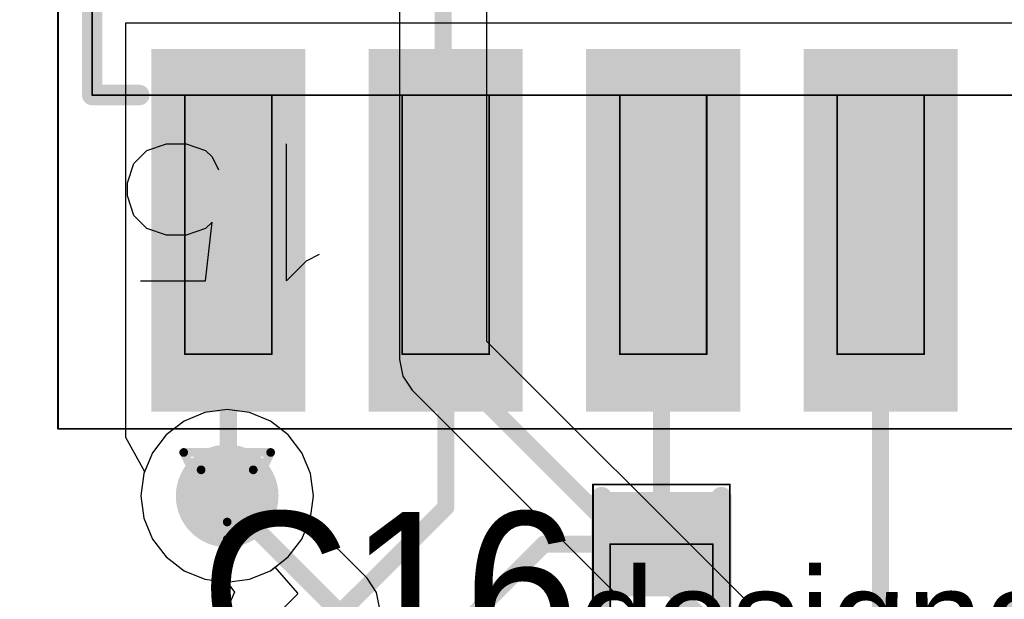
# Model space of a CAD drawing. Header units: millimetres. Extents: x 138 to 555, y 26 to 334.
# Tile 649 of 656: x 308.85 to 314.6, y 290.49 to 293.87. Entities that reach past the tile are written whole.
import ezdxf

# ---------------------------------------------------------------- set-up
doc = ezdxf.new("R2010")
doc.units = ezdxf.units.MM
for name, color, linetype in [('BottomLayer', 5, 'Continuous'), ('DrillDrawing', 1, 'Continuous'), ('Mechanical20', 56, 'Continuous'), ('Mechanical27', 56, 'Continuous'), ('MidLayer1', 16, 'Continuous'), ('MidLayer2', 76, 'Continuous'), ('MidLayer3', 90, 'Continuous'), ('MidLayer4', 156, 'Continuous'), ('MultiLayer', 9, 'Continuous'), ('TopLayer', 1, 'Continuous'), ('TopOverlay', 2, 'Continuous'), ('TopPaste', 8, 'Continuous'), ('TopSolder', 216, 'Continuous'), ('ViaHoleLayer', 16, 'Continuous')]:
    doc.layers.add(name, color=color, linetype=linetype)

# ---------------------------------------------------------------- blocks, each defined once
blk = doc.blocks.new('C0402_828')
at = {"layer": 'Mechanical20', "const_width": 0.01}
for points in [[(0.8, 0.4), (-0.8, 0.4)], [(-0.8, -0.4), (-0.8, 0.4)], [(0.8, -0.4), (0.8, 0.4)], [(0.8, -0.4), (-0.8, -0.4)]]:
    blk.add_lwpolyline(points, dxfattribs=at)
at = {"layer": 'Mechanical20', "const_width": 0.005}
for points in [[(-0.8025, 0.4, 1), (-0.7975, 0.4, 1)], [(-0.8025, 0.4, 1), (-0.7975, 0.4, 1)], [(0.7975, 0.4, 1), (0.8025, 0.4, 1)], [(0.7975, 0.4, 1), (0.8025, 0.4, 1)], [(-0.8025, -0.4, 1), (-0.7975, -0.4, 1)], [(-0.8025, -0.4, 1), (-0.7975, -0.4, 1)], [(0.7975, -0.4, 1), (0.8025, -0.4, 1)], [(0.7975, -0.4, 1), (0.8025, -0.4, 1)]]:
    blk.add_lwpolyline(points, format="xyb", close=True, dxfattribs=at)
at = {"layer": 'Mechanical27', "const_width": 0.01}
for points in [[(0.45, 0.3), (-0.45, 0.3)], [(-0.45, -0.3), (-0.45, 0.3)], [(0.45, -0.3), (0.45, 0.3)], [(0.45, -0.3), (-0.45, -0.3)]]:
    blk.add_lwpolyline(points, dxfattribs=at)
at = {"layer": 'Mechanical27', "const_width": 0.005}
for points in [[(-0.4525, 0.3, 1), (-0.4475, 0.3, 1)], [(-0.4525, 0.3, 1), (-0.4475, 0.3, 1)], [(0.4475, 0.3, 1), (0.4525, 0.3, 1)], [(0.4475, 0.3, 1), (0.4525, 0.3, 1)], [(-0.4525, -0.3, 1), (-0.4475, -0.3, 1)], [(-0.4525, -0.3, 1), (-0.4475, -0.3, 1)], [(0.4475, -0.3, 1), (0.4525, -0.3, 1)], [(0.4475, -0.3, 1), (0.4525, -0.3, 1)]]:
    blk.add_lwpolyline(points, format="xyb", close=True, dxfattribs=at)
at = {"layer": 'TopLayer'}
for points in [[(-0.195, -0.28), (-0.195, 0.28), (-0.705, -0.28), (-0.705, 0.28)], [(0.705, -0.28), (0.705, 0.28), (0.195, -0.28), (0.195, 0.28)]]:
    blk.add_solid(points, dxfattribs=at)
at = {"layer": 'TopOverlay', "const_width": 0.12}
for points in [[(0.7, 0.35), (-0.725, 0.35)], [(0.725, -0.35), (-0.725, -0.35)]]:
    blk.add_lwpolyline(points, dxfattribs=at)
at = {"layer": 'TopOverlay', "const_width": 0.06}
for points in [[(-0.755, 0.35, 1), (-0.695, 0.35, 1)], [(0.67, 0.35, 1), (0.73, 0.35, 1)], [(-0.755, -0.35, 1), (-0.695, -0.35, 1)], [(0.695, -0.35, 1), (0.755, -0.35, 1)]]:
    blk.add_lwpolyline(points, format="xyb", close=True, dxfattribs=at)
at = {"layer": 'TopPaste'}
for points in [[(-0.195, -0.28), (-0.195, 0.28), (-0.705, -0.28), (-0.705, 0.28)], [(0.705, -0.28), (0.705, 0.28), (0.195, -0.28), (0.195, 0.28)]]:
    blk.add_solid(points, dxfattribs=at)
at = {"layer": 'TopSolder'}
for points in [[(-0.145, -0.33), (-0.145, 0.33), (-0.755, -0.33), (-0.755, 0.33)], [(0.755, -0.33), (0.755, 0.33), (0.145, -0.33), (0.145, 0.33)]]:
    blk.add_solid(points, dxfattribs=at)
blk = doc.blocks.new('ICC_SO28_18P10X7P60_P127_942')
at = {"layer": 'Mechanical20', "const_width": 0.01}
for points in [[(9.25, 5.75), (-9.25, 5.75)], [(9.25, 5.75), (9.25, -5.75)]]:
    blk.add_lwpolyline(points, dxfattribs=at)
at = {"layer": 'Mechanical20', "const_width": 0.005}
blk.add_lwpolyline([(9.2475, 5.75, 1), (9.2525, 5.75, 1)], format="xyb", close=True, dxfattribs=at)
blk.add_lwpolyline([(9.2475, 5.75, 1), (9.2525, 5.75, 1)], format="xyb", close=True, dxfattribs=at)
at = {"layer": 'Mechanical27'}
for p, q in [((7.8012, 4.7706), (7.9154, 4.8848)), ((7.9154, 4.8848), (7.9154, 4.085)), ((8.3877, 4.8848), (8.3496, 4.542)), ((8.7686, 4.8848), (8.3877, 4.8848)), ((7.725, 4.7325), (7.8012, 4.7706)), ((8.3877, 4.5801), (8.502, 4.6182)), ((8.502, 4.6182), (8.6162, 4.6182)), ((8.6162, 4.6182), (8.7305, 4.5801)), ((8.3496, 4.542), (8.3877, 4.5801)), ((8.7305, 4.5801), (8.8067, 4.504)), ((8.8067, 4.504), (8.8448, 4.3897)), ((8.8448, 4.3897), (8.8448, 4.3135)), ((8.8448, 4.3135), (8.8067, 4.1993)), ((8.3496, 4.1612), (8.3115, 4.2373)), ((8.8067, 4.1993), (8.7305, 4.1231)), ((8.3877, 4.1231), (8.3496, 4.1612)), ((8.502, 4.085), (8.3877, 4.1231)), ((8.6162, 4.085), (8.502, 4.085)), ((8.7305, 4.1231), (8.6162, 4.085))]:
    blk.add_line(p, q, dxfattribs=at)
at = {"layer": 'Mechanical27', "const_width": 0.01}
for points in [[(4.699, 5.315), (4.191, 5.315)], [(4.191, 5.315), (4.191, 3.8)], [(4.699, 5.315), (4.699, 3.8)], [(5.969, 5.315), (5.461, 5.315)], [(5.461, 5.315), (5.461, 3.8)], [(5.969, 5.315), (5.969, 3.8)], [(7.239, 5.315), (6.731, 5.315)], [(6.731, 5.315), (6.731, 3.8)], [(7.239, 5.315), (7.239, 3.8)], [(8.509, 5.315), (8.001, 5.315)], [(8.001, 5.315), (8.001, 3.8)], [(8.509, 5.315), (8.509, 3.8)], [(9.05, 3.8), (-9.05, 3.8)], [(9.05, 3.8), (9.05, -3.8)]]:
    blk.add_lwpolyline(points, dxfattribs=at)
at = {"layer": 'Mechanical27', "const_width": 0.005}
for points in [[(4.1885, 5.315, 1), (4.1935, 5.315, 1)], [(4.1885, 5.315, 1), (4.1935, 5.315, 1)], [(4.6965, 5.315, 1), (4.7015, 5.315, 1)], [(4.6965, 5.315, 1), (4.7015, 5.315, 1)], [(5.4585, 5.315, 1), (5.4635, 5.315, 1)], [(5.4585, 5.315, 1), (5.4635, 5.315, 1)], [(5.9665, 5.315, 1), (5.9715, 5.315, 1)], [(5.9665, 5.315, 1), (5.9715, 5.315, 1)], [(6.7285, 5.315, 1), (6.7335, 5.315, 1)], [(6.7285, 5.315, 1), (6.7335, 5.315, 1)], [(7.2365, 5.315, 1), (7.2415, 5.315, 1)], [(7.2365, 5.315, 1), (7.2415, 5.315, 1)], [(7.9985, 5.315, 1), (8.0035, 5.315, 1)], [(7.9985, 5.315, 1), (8.0035, 5.315, 1)], [(8.5065, 5.315, 1), (8.5115, 5.315, 1)], [(8.5065, 5.315, 1), (8.5115, 5.315, 1)], [(4.1885, 3.8, 1), (4.1935, 3.8, 1)], [(4.6965, 3.8, 1), (4.7015, 3.8, 1)], [(5.4585, 3.8, 1), (5.4635, 3.8, 1)], [(5.9665, 3.8, 1), (5.9715, 3.8, 1)], [(6.7285, 3.8, 1), (6.7335, 3.8, 1)], [(7.2365, 3.8, 1), (7.2415, 3.8, 1)], [(7.9985, 3.8, 1), (8.0035, 3.8, 1)], [(8.5065, 3.8, 1), (8.5115, 3.8, 1)], [(9.0475, 3.8, 1), (9.0525, 3.8, 1)], [(9.0475, 3.8, 1), (9.0525, 3.8, 1)]]:
    blk.add_lwpolyline(points, format="xyb", close=True, dxfattribs=at)
at = {"layer": 'TopLayer'}
for points in [[(4.845, 3.58), (4.845, 5.6), (4.045, 3.58), (4.045, 5.6)], [(6.115, 3.58), (6.115, 5.6), (5.315, 3.58), (5.315, 5.6)], [(7.385, 3.58), (7.385, 5.6), (6.585, 3.58), (6.585, 5.6)], [(8.655, 3.58), (8.655, 5.6), (7.855, 3.58), (7.855, 5.6)]]:
    blk.add_solid(points, dxfattribs=at)
at = {"layer": 'TopOverlay', "const_width": 0.12}
for points in [[(9.05, 3.8), (8.775, 3.8)], [(9.05, 3.8), (9.05, -3.8)]]:
    blk.add_lwpolyline(points, dxfattribs=at)
at = {"layer": 'TopOverlay', "const_width": 0.06}
for points in [[(8.745, 3.8, 1), (8.805, 3.8, 1)], [(9.02, 3.8, 1), (9.08, 3.8, 1)], [(9.02, 3.8, 1), (9.08, 3.8, 1)]]:
    blk.add_lwpolyline(points, format="xyb", close=True, dxfattribs=at)
at = {"layer": 'TopPaste'}
for points in [[(4.845, 3.58), (4.845, 5.6), (4.045, 3.58), (4.045, 5.6)], [(6.115, 3.58), (6.115, 5.6), (5.315, 3.58), (5.315, 5.6)], [(7.385, 3.58), (7.385, 5.6), (6.585, 3.58), (6.585, 5.6)], [(8.655, 3.58), (8.655, 5.6), (7.855, 3.58), (7.855, 5.6)]]:
    blk.add_solid(points, dxfattribs=at)
at = {"layer": 'TopSolder'}
for points in [[(4.895, 3.53), (4.895, 5.65), (3.995, 3.53), (3.995, 5.65)], [(6.165, 3.53), (6.165, 5.65), (5.265, 3.53), (5.265, 5.65)], [(7.435, 3.53), (7.435, 5.65), (6.535, 3.53), (6.535, 5.65)], [(8.705, 3.53), (8.705, 5.65), (7.805, 3.53), (7.805, 5.65)]]:
    blk.add_solid(points, dxfattribs=at)

msp = doc.modelspace()

# ---------------------------------------------------------------- linework, layer by layer
at = {"layer": 'BottomLayer'}
for p, q in [((311.0656, 299.8727), (311.0656, 291.8875)), ((311.5754, 291.9931), (311.5754, 299.8727)), ((313.0757, 290.4928), (311.5754, 291.9931)), ((311.0656, 291.8875), (311.085, 291.79)), ((311.085, 291.79), (311.1402, 291.7073)), ((311.1402, 291.7073), (312.6406, 290.2069)), ((310.0588, 291.5941), (309.9283, 291.5769)), ((310.1893, 291.5769), (310.0588, 291.5941)), ((309.8067, 291.5265), (309.7022, 291.4464)), ((309.9283, 291.5769), (309.8067, 291.5265)), ((310.311, 291.5265), (310.1893, 291.5769)), ((310.4154, 291.4464), (310.311, 291.5265)), ((309.7022, 291.4464), (309.6221, 291.3419)), ((310.4956, 291.3419), (310.4154, 291.4464)), ((309.6221, 291.3419), (309.5717, 291.2203)), ((310.546, 291.2203), (310.4956, 291.3419)), ((309.5717, 291.2203), (309.5545, 291.0898)), ((310.5631, 291.0898), (310.546, 291.2203)), ((309.5545, 291.0898), (309.5717, 290.9593)), ((310.546, 290.9593), (310.5631, 291.0898)), ((309.5717, 290.9593), (309.6221, 290.8376)), ((310.5398, 290.9443), (310.546, 290.9593)), ((310.8755, 290.6086), (310.5398, 290.9443)), ((309.6221, 290.8376), (309.7022, 290.7332)), ((309.7022, 290.7332), (309.8067, 290.653)), ((309.8067, 290.653), (309.9283, 290.6026)), ((310.9308, 290.5259), (310.8755, 290.6086)), ((309.9283, 290.6026), (310.0588, 290.5855)), ((310.0588, 290.5855), (310.0594, 290.5855)), ((310.0594, 290.5855), (310.1022, 290.5265)), ((310.1022, 290.5265), (310.0077, 290.3158)), ((310.9502, 290.4284), (310.9308, 290.5259)), ((313.131, 290.4101), (313.0757, 290.4928))]:
    msp.add_line(p, q, dxfattribs=at)
at = {"layer": 'BottomLayer', "const_width": 0.1}
for points in [[(311.3205, 291.8875), (311.3205, 300.3074)], [(311.3205, 291.8875), (312.8955, 290.3125)], [(310.0588, 291.0648), (310.0588, 291.0898)], [(310.0588, 291.0648), (310.6953, 290.4284)]]:
    msp.add_lwpolyline(points, dxfattribs=at)
at = {"layer": 'BottomLayer'}
for points, const_width in [([(311.2955, 291.8875, 1), (311.3455, 291.8875, 1)], 0.05), ([(311.2955, 291.8875, 1), (311.3455, 291.8875, 1)], 0.05), ([(309.9088, 291.0898, 1), (310.2088, 291.0898, 1)], 0.3), ([(310.0338, 291.0898, 1), (310.0838, 291.0898, 1)], 0.05), ([(310.0338, 291.0648, 1), (310.0838, 291.0648, 1)], 0.05), ([(310.0338, 291.0648, 1), (310.0838, 291.0648, 1)], 0.05)]:
    msp.add_lwpolyline(points, format="xyb", close=True, dxfattribs=dict(at, const_width=const_width))
at = {"layer": 'DrillDrawing', "const_width": 0.0508}
for points in [[(309.8048, 291.3438), (310.3128, 291.3438)], [(309.8048, 291.3438), (310.0588, 290.8358)], [(310.0588, 290.8358), (310.3128, 291.3438)], [(309.9064, 291.2422), (310.2112, 291.2422)], [(309.9064, 291.2422), (310.0588, 290.9374)], [(310.0588, 290.9374), (310.2112, 291.2422)]]:
    msp.add_lwpolyline(points, dxfattribs=at)
at = {"layer": 'DrillDrawing', "const_width": 0.0254}
for points in [[(309.7921, 291.3438, 1), (309.8175, 291.3438, 1)], [(309.7921, 291.3438, 1), (309.8175, 291.3438, 1)], [(310.3001, 291.3438, 1), (310.3255, 291.3438, 1)], [(310.3001, 291.3438, 1), (310.3255, 291.3438, 1)], [(309.8937, 291.2422, 1), (309.9191, 291.2422, 1)], [(309.8937, 291.2422, 1), (309.9191, 291.2422, 1)], [(310.1985, 291.2422, 1), (310.2239, 291.2422, 1)], [(310.1985, 291.2422, 1), (310.2239, 291.2422, 1)], [(310.0461, 290.9374, 1), (310.0715, 290.9374, 1)], [(310.0461, 290.9374, 1), (310.0715, 290.9374, 1)], [(310.0461, 290.8358, 1), (310.0715, 290.8358, 1)], [(310.0461, 290.8358, 1), (310.0715, 290.8358, 1)]]:
    msp.add_lwpolyline(points, format="xyb", close=True, dxfattribs=at)
at = {"layer": 'MidLayer1'}
for p, q in [((310.0588, 291.5941), (309.9283, 291.5769)), ((310.1893, 291.5769), (310.0588, 291.5941)), ((309.8067, 291.5265), (309.7022, 291.4464)), ((309.9283, 291.5769), (309.8067, 291.5265)), ((310.311, 291.5265), (310.1893, 291.5769)), ((310.4154, 291.4464), (310.311, 291.5265)), ((309.7022, 291.4464), (309.6221, 291.3419)), ((310.4956, 291.3419), (310.4154, 291.4464)), ((309.6221, 291.3419), (309.5717, 291.2203)), ((310.546, 291.2203), (310.4956, 291.3419)), ((309.5717, 291.2203), (309.5545, 291.0898)), ((310.5631, 291.0898), (310.546, 291.2203)), ((309.5545, 291.0898), (309.5717, 290.9593)), ((310.546, 290.9593), (310.5631, 291.0898)), ((309.5717, 290.9593), (309.6221, 290.8376)), ((310.4956, 290.8376), (310.546, 290.9593)), ((309.6221, 290.8376), (309.7022, 290.7332)), ((310.4154, 290.7332), (310.4956, 290.8376)), ((309.7022, 290.7332), (309.8067, 290.653)), ((310.311, 290.653), (310.4154, 290.7332)), ((309.8067, 290.653), (309.9283, 290.6026)), ((310.1893, 290.6026), (310.311, 290.653)), ((309.9283, 290.6026), (310.0588, 290.5855)), ((310.0588, 290.5855), (310.1893, 290.6026))]:
    msp.add_line(p, q, dxfattribs=at)
at = {"layer": 'MidLayer1', "const_width": 0.3}
msp.add_lwpolyline([(309.9088, 291.0898, 1), (310.2088, 291.0898, 1)], format="xyb", close=True, dxfattribs=at)
at = {"layer": 'MidLayer2'}
for p, q in [((310.0588, 291.5941), (309.9283, 291.5769)), ((310.1893, 291.5769), (310.0588, 291.5941)), ((309.8067, 291.5265), (309.7022, 291.4464)), ((309.9283, 291.5769), (309.8067, 291.5265)), ((310.311, 291.5265), (310.1893, 291.5769)), ((310.4154, 291.4464), (310.311, 291.5265)), ((309.7022, 291.4464), (309.6221, 291.3419)), ((310.4956, 291.3419), (310.4154, 291.4464)), ((309.6221, 291.3419), (309.5717, 291.2203)), ((310.546, 291.2203), (310.4956, 291.3419)), ((309.5717, 291.2203), (309.5545, 291.0898)), ((310.5631, 291.0898), (310.546, 291.2203)), ((309.5545, 291.0898), (309.5717, 290.9593)), ((310.546, 290.9593), (310.5631, 291.0898)), ((309.5717, 290.9593), (309.6221, 290.8376)), ((310.4956, 290.8376), (310.546, 290.9593)), ((309.6221, 290.8376), (309.7022, 290.7332)), ((310.4154, 290.7332), (310.4956, 290.8376)), ((309.7022, 290.7332), (309.8067, 290.653)), ((310.311, 290.653), (310.4154, 290.7332)), ((309.8067, 290.653), (309.9283, 290.6026)), ((310.1893, 290.6026), (310.311, 290.653)), ((309.9283, 290.6026), (310.0588, 290.5855)), ((310.0588, 290.5855), (310.1893, 290.6026))]:
    msp.add_line(p, q, dxfattribs=at)
at = {"layer": 'MidLayer2', "const_width": 0.3}
msp.add_lwpolyline([(309.9088, 291.0898, 1), (310.2088, 291.0898, 1)], format="xyb", close=True, dxfattribs=at)
at = {"layer": 'MidLayer3'}
for p, q in [((310.0588, 291.5941), (309.9283, 291.5769)), ((310.1893, 291.5769), (310.0588, 291.5941)), ((309.8067, 291.5265), (309.7022, 291.4464)), ((309.9283, 291.5769), (309.8067, 291.5265)), ((310.311, 291.5265), (310.1893, 291.5769)), ((310.4154, 291.4464), (310.311, 291.5265)), ((309.7022, 291.4464), (309.6221, 291.3419)), ((310.4956, 291.3419), (310.4154, 291.4464)), ((309.6221, 291.3419), (309.5717, 291.2203)), ((310.546, 291.2203), (310.4956, 291.3419)), ((309.5717, 291.2203), (309.5545, 291.0898)), ((310.5631, 291.0898), (310.546, 291.2203)), ((309.5545, 291.0898), (309.5717, 290.9593)), ((310.546, 290.9593), (310.5631, 291.0898)), ((309.5717, 290.9593), (309.6221, 290.8376)), ((310.4956, 290.8376), (310.546, 290.9593)), ((309.6221, 290.8376), (309.7022, 290.7332)), ((310.4154, 290.7332), (310.4956, 290.8376)), ((309.7022, 290.7332), (309.8067, 290.653)), ((310.311, 290.653), (310.4154, 290.7332)), ((309.8067, 290.653), (309.9283, 290.6026)), ((310.1893, 290.6026), (310.311, 290.653)), ((309.9283, 290.6026), (310.0588, 290.5855)), ((310.0588, 290.5855), (310.1893, 290.6026))]:
    msp.add_line(p, q, dxfattribs=at)
at = {"layer": 'MidLayer3', "const_width": 0.3}
msp.add_lwpolyline([(309.9088, 291.0898, 1), (310.2088, 291.0898, 1)], format="xyb", close=True, dxfattribs=at)
at = {"layer": 'MidLayer4'}
for p, q in [((310.0588, 291.5941), (309.9283, 291.5769)), ((310.1893, 291.5769), (310.0588, 291.5941)), ((309.8067, 291.5265), (309.7022, 291.4464)), ((309.9283, 291.5769), (309.8067, 291.5265)), ((310.311, 291.5265), (310.1893, 291.5769)), ((310.4154, 291.4464), (310.311, 291.5265)), ((309.7022, 291.4464), (309.6221, 291.3419)), ((310.4956, 291.3419), (310.4154, 291.4464)), ((309.6221, 291.3419), (309.5717, 291.2203)), ((310.546, 291.2203), (310.4956, 291.3419)), ((309.5717, 291.2203), (309.5545, 291.0898)), ((310.5631, 291.0898), (310.546, 291.2203)), ((309.5545, 291.0898), (309.5717, 290.9593)), ((310.546, 290.9593), (310.5631, 291.0898)), ((309.5717, 290.9593), (309.6221, 290.8376)), ((310.4956, 290.8376), (310.546, 290.9593)), ((309.6221, 290.8376), (309.7022, 290.7332)), ((310.4154, 290.7332), (310.4956, 290.8376)), ((309.7022, 290.7332), (309.8067, 290.653)), ((310.311, 290.653), (310.4154, 290.7332)), ((309.8067, 290.653), (309.9283, 290.6026)), ((310.1893, 290.6026), (310.311, 290.653)), ((309.9283, 290.6026), (310.0588, 290.5855)), ((310.0588, 290.5855), (310.1893, 290.6026))]:
    msp.add_line(p, q, dxfattribs=at)
at = {"layer": 'MidLayer4', "const_width": 0.3}
msp.add_lwpolyline([(309.9088, 291.0898, 1), (310.2088, 291.0898, 1)], format="xyb", close=True, dxfattribs=at)
at = {"layer": 'MultiLayer', "const_width": 0.3}
msp.add_lwpolyline([(309.9088, 291.0898, 1), (310.2088, 291.0898, 1)], format="xyb", close=True, dxfattribs=at)
at = {"layer": 'TopLayer'}
for p, q in [((310.5355, 293.8524), (309.4655, 293.8524)), ((309.4655, 293.8524), (309.4655, 291.4324)), ((310.7355, 293.8524), (310.5355, 293.8524)), ((310.8655, 293.8524), (310.7355, 293.8524)), ((311.9354, 293.8524), (310.8655, 293.8524)), ((312.0055, 293.8524), (311.9354, 293.8524)), ((311.9354, 293.8524), (311.9354, 293.8524)), ((313.0755, 293.8524), (312.0055, 293.8524)), ((312.0055, 293.8524), (312.0055, 293.8524)), ((313.2755, 293.8524), (313.0755, 293.8524)), ((313.4055, 293.8524), (313.2755, 293.8524)), ((314.3455, 293.8524), (313.4055, 293.8524)), ((314.5455, 293.8524), (314.3455, 293.8524)), ((314.6755, 293.8524), (314.5455, 293.8524)), ((309.4655, 291.4324), (309.4655, 291.4324)), ((309.4655, 291.4324), (309.5767, 291.2324)), ((309.5717, 291.2203), (309.5545, 291.0898)), ((309.5767, 291.2324), (309.5717, 291.2203)), ((309.5545, 291.0898), (309.5717, 290.9593)), ((309.5717, 290.9593), (309.6221, 290.8376)), ((309.6221, 290.8376), (309.7022, 290.7332)), ((309.7022, 290.7332), (309.8067, 290.653)), ((310.311, 290.653), (310.3366, 290.6727)), ((310.3366, 290.6727), (310.4691, 290.5223)), ((309.8067, 290.653), (309.9283, 290.6026)), ((310.1893, 290.6026), (310.311, 290.653)), ((309.9283, 290.6026), (310.0588, 290.5855)), ((310.0588, 290.5855), (310.1893, 290.6026)), ((310.4667, 290.5145), (310.261, 290.3088)), ((310.4691, 290.5223), (310.4667, 290.5145))]:
    msp.add_line(p, q, dxfattribs=at)
at = {"layer": 'TopLayer', "const_width": 0.1}
for points in [[(310.0654, 291.0964), (310.0654, 292.6424)], [(312.5954, 292.6324), (312.6054, 292.6424)], [(312.5954, 290.8074), (312.5954, 292.6324)], [(313.8754, 290.2688), (313.8754, 292.6424)], [(311.3354, 291.0227), (311.3354, 291.9961)], [(310.0588, 291.0898), (310.0654, 291.0964)], [(310.1389, 289.8262), (311.3354, 291.0227)], [(308.8969, 287.7951), (311.9091, 290.8074)], [(311.9091, 290.8074), (312.5954, 290.8074)], [(314.4652, 290.253), (315.0196, 290.8074)]]:
    msp.add_lwpolyline(points, dxfattribs=at)
at = {"layer": 'TopLayer'}
for points, const_width in [([(310.0404, 292.6424, 1), (310.0904, 292.6424, 1)], 0.05), ([(312.5704, 292.6324, 1), (312.6204, 292.6324, 1)], 0.05), ([(312.5704, 292.6324, 1), (312.6204, 292.6324, 1)], 0.05), ([(312.5804, 292.6424, 1), (312.6304, 292.6424, 1)], 0.05), ([(313.8504, 292.6424, 1), (313.9004, 292.6424, 1)], 0.05), ([(311.3104, 291.9961, 1), (311.3604, 291.9961, 1)], 0.05), ([(309.9088, 291.0898, 1), (310.2088, 291.0898, 1)], 0.3), ([(310.0338, 291.0898, 1), (310.0838, 291.0898, 1)], 0.05), ([(310.0404, 291.0964, 1), (310.0904, 291.0964, 1)], 0.05), ([(310.0404, 291.0964, 1), (310.0904, 291.0964, 1)], 0.05), ([(311.3104, 291.0227, 1), (311.3604, 291.0227, 1)], 0.05), ([(311.3104, 291.0227, 1), (311.3604, 291.0227, 1)], 0.05), ([(311.8841, 290.8074, 1), (311.9341, 290.8074, 1)], 0.05), ([(311.8841, 290.8074, 1), (311.9341, 290.8074, 1)], 0.05), ([(312.5704, 290.8074, 1), (312.6204, 290.8074, 1)], 0.05), ([(312.5704, 290.8074, 1), (312.6204, 290.8074, 1)], 0.05)]:
    msp.add_lwpolyline(points, format="xyb", close=True, dxfattribs=dict(at, const_width=const_width))
at = {"layer": 'ViaHoleLayer', "const_width": 0.15}
msp.add_lwpolyline([(309.9838, 291.0898, 1), (310.1338, 291.0898, 1)], format="xyb", close=True, dxfattribs=at)

# ---------------------------------------------------------------- block references
for name, p, rotation in [('ICC_SO28_18P10X7P60_P127_942', (318.3205, 297.2324), 180), ('C0402_828', (312.5955, 290.3574), 270)]:
    msp.add_blockref(name, p, dxfattribs=dict(rotation=rotation))

# ---------------------------------------------------------------- texts
at = {"layer": 'Mechanical27'}
msp.add_text('.designator', height=0.599999, dxfattribs=at).set_placement((311.8866, 290.068))
at = {"layer": 'TopOverlay'}
msp.add_text('C16', height=0.9, dxfattribs=at).set_placement((309.9038, 290.0968))

doc.saveas('drawing.dxf')
